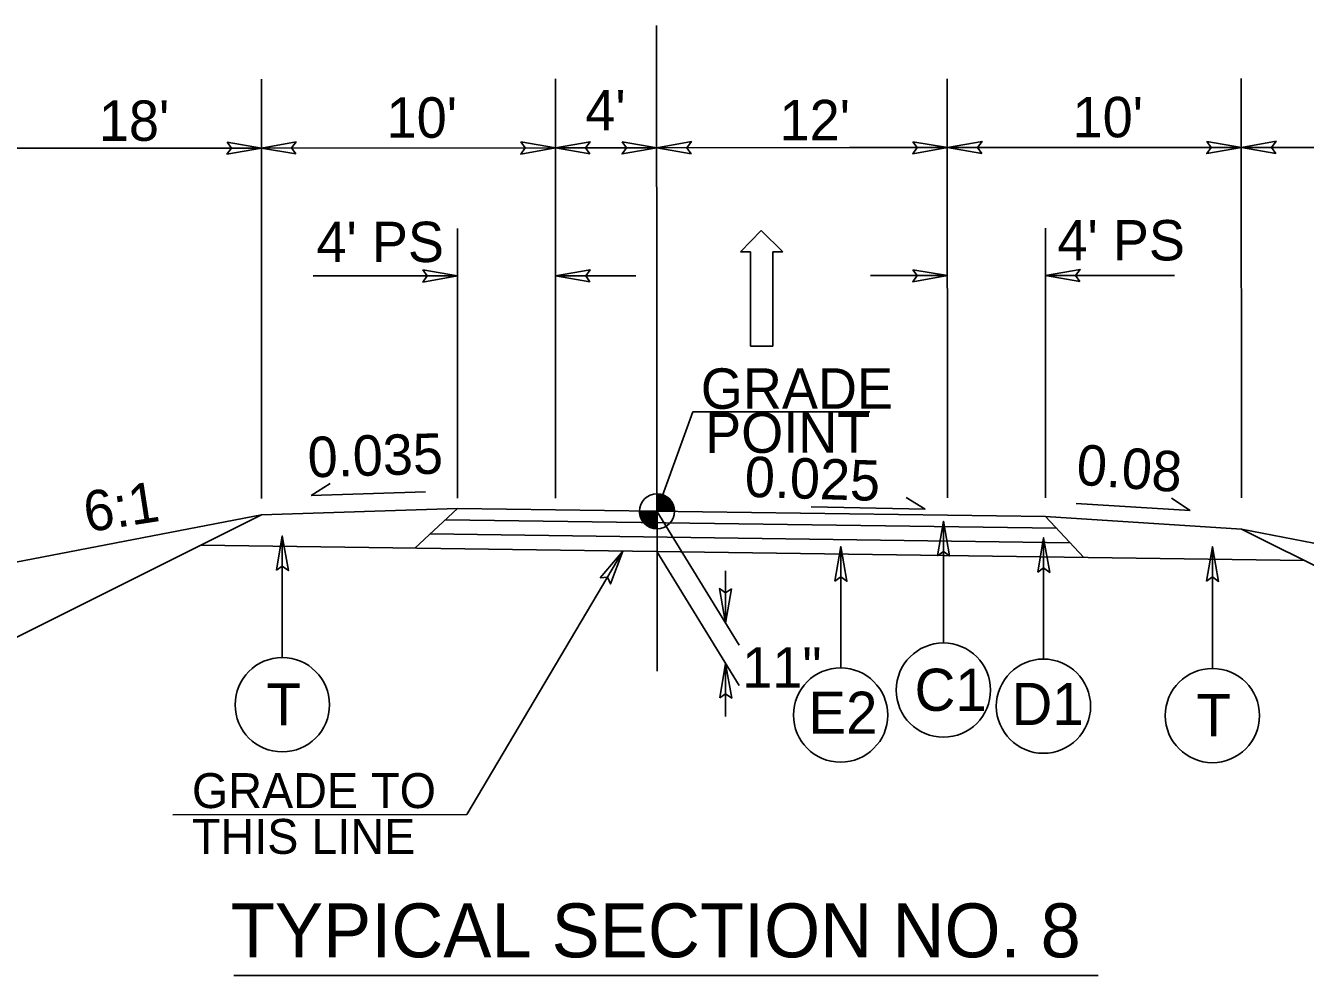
# Model space of a CAD drawing. Extents: x 2241081 to 2251104, y 658534 to 663427.
# Drawn here: x 2248414.7 to 2248675.9, y 660032.9 to 660226.8 of the extents above; entities that cross this region are included whole.
import ezdxf

# ---------------------------------------------------------------- set-up
doc = ezdxf.new("R2010")
doc.units = 0
for name, color, linetype in [('Old_Level_1', 7, 'Continuous'), ('Old_Level_11', 7, 'Continuous'), ('Old_Level_2', 7, 'Continuous'), ('Old_Level_3', 7, 'Continuous'), ('Prop Dimension Text', 7, 'Continuous'), ('Prop Lane Arrow CELL', 7, 'Continuous'), ('Typical Arrow Superelevation CELL', 7, 'Continuous'), ('Typical Berm Information CELL', 7, 'Continuous'), ('Typical Grade Point Symbol CELL', 7, 'Continuous'), ('Typical Hinge Slope Interstate CELL', 7, 'Continuous'), ('Typical ID Circle CELL', 7, 'Continuous'), ('Typical Terminator CELL', 7, 'Continuous'), ('Typical Text Centerline CELL', 7, 'Continuous'), ('Typical Text Grade Point CELL', 7, 'Continuous'), ('Typical Text ID Circle CELL', 7, 'Continuous'), ('Typical Text Label CELL', 7, 'Continuous')]:
    doc.layers.add(name, color=color, linetype=linetype)

msp = doc.modelspace()

# ---------------------------------------------------------------- linework, layer by layer
at = {"layer": 'Old_Level_1'}
for p, q in [((2248462.87, 660126.89), (2248354.04, 660105.94)), ((2248662.88, 660123.95), (2248771.71, 660103))]:
    msp.add_line(p, q, dxfattribs=at)
at = {"layer": 'Old_Level_11'}
msp.add_line((2248504.76, 660065.7), (2248536.62, 660119.49), dxfattribs=at)
at = {"layer": 'Old_Level_2'}
for p, q in [((2248502.87, 660128.19), (2248462.87, 660126.89)), ((2248502.87, 660128.19), (2248494.17, 660120.08)), ((2248582.88, 660127.08), (2248502.87, 660128.19)), ((2248622.88, 660126.52), (2248582.88, 660127.08)), ((2248625.07, 660124.18), (2248500.42, 660125.9)), ((2248622.88, 660126.52), (2248662.88, 660123.95)), ((2248622.88, 660126.52), (2248630.65, 660118.19)), ((2248627.87, 660121.17), (2248497.28, 660122.98)), ((2248675.64, 660117.57), (2248450.47, 660120.69))]:
    msp.add_line(p, q, dxfattribs=at)
at = {"layer": 'Prop Dimension Text'}
for p, q in [((2248462.87, 660130.26), (2248462.82, 660215.85)), ((2248522.87, 660130.3), (2248522.82, 660215.89)), ((2248602.87, 660130.35), (2248602.82, 660215.94)), ((2248662.87, 660130.38), (2248662.82, 660215.97)), ((2248462.87, 660201.78), (2248404.86, 660201.78)), ((2248522.83, 660201.82), (2248462.83, 660201.78)), ((2248543.51, 660201.83), (2248522.83, 660201.82)), ((2248582.83, 660201.86), (2248543.51, 660201.83)), ((2248602.83, 660201.87), (2248582.83, 660201.86)), ((2248662.83, 660201.9), (2248602.83, 660201.87)), ((2248662.83, 660201.9), (2248720.84, 660201.9)), ((2248502.87, 660130.29), (2248502.84, 660185.37)), ((2248622.87, 660130.36), (2248622.84, 660185.44)), ((2248473.39, 660175.66), (2248502.84, 660175.68)), ((2248522.84, 660175.69), (2248539.22, 660175.7)), ((2248587.11, 660175.73), (2248602.84, 660175.74)), ((2248622.84, 660175.75), (2248649.18, 660175.77)), ((2248543.56, 660127.62), (2248560.33, 660100.25)), ((2248543.56, 660119.4), (2248560.34, 660092.03)), ((2248557.56, 660104.78), (2248557.55, 660115.47)), ((2248557.57, 660085.71), (2248557.57, 660096.54)), ((2248504.76, 660065.7), (2248444.76, 660065.67))]:
    msp.add_line(p, q, dxfattribs=at)
at = {"layer": 'Prop Lane Arrow CELL'}
for p, q in [((2248560.58, 660180.61), (2248564.85, 660184.96)), ((2248564.85, 660184.96), (2248569.26, 660180.62)), ((2248562.65, 660180.61), (2248560.58, 660180.61)), ((2248562.66, 660161.32), (2248562.65, 660180.61)), ((2248569.26, 660180.62), (2248567.19, 660180.62)), ((2248567.19, 660180.62), (2248567.21, 660161.32)), ((2248567.21, 660161.32), (2248562.66, 660161.32))]:
    msp.add_line(p, q, dxfattribs=at)
at = {"layer": 'Typical Arrow Superelevation CELL'}
for p, q in [((2248472.99, 660130.87), (2248476.89, 660133.27)), ((2248472.99, 660130.87), (2248496.29, 660131.57)), ((2248598.32, 660128.07), (2248594.41, 660130.43)), ((2248652.36, 660127.77), (2248648.55, 660130.3)), ((2248598.32, 660128.07), (2248575.02, 660128.53)), ((2248652.36, 660127.77), (2248629.1, 660129.23))]:
    msp.add_line(p, q, dxfattribs=at)
at = {"layer": 'Typical Grade Point Symbol CELL'}
for p, q in [((2248543.57, 660131.2), (2248543.56, 660127.62)), ((2248543.56, 660127.62), (2248543.57, 660131.2)), ((2248539.98, 660127.62), (2248543.56, 660127.62)), ((2248543.56, 660127.62), (2248543.56, 660124.04)), ((2248547.14, 660127.62), (2248543.56, 660127.62))]:
    msp.add_line(p, q, dxfattribs=at)
for points in [[(2248543.62, 660127.62), (2248543.62, 660131.2), (2248543.62, 660131.2)], [(2248543.69, 660127.62), (2248543.69, 660131.2)], [(2248543.76, 660127.62), (2248543.76, 660131.19)], [(2248543.83, 660127.62), (2248543.83, 660131.19)], [(2248543.9, 660127.62), (2248543.9, 660131.19)], [(2248543.97, 660127.62), (2248543.97, 660131.18)], [(2248544.04, 660127.62), (2248544.04, 660131.17)], [(2248544.12, 660127.62), (2248544.12, 660131.15)], [(2248544.19, 660127.62), (2248544.19, 660131.15)], [(2248544.26, 660127.62), (2248544.26, 660131.13)], [(2248544.33, 660127.62), (2248544.33, 660131.12)], [(2248544.4, 660127.62), (2248544.4, 660131.1)], [(2248544.47, 660127.62), (2248544.47, 660131.08)], [(2248544.55, 660127.62), (2248544.55, 660131.06)], [(2248544.62, 660127.62), (2248544.62, 660131.04)], [(2248544.69, 660127.62), (2248544.69, 660131.02)], [(2248544.76, 660127.62), (2248544.76, 660131)], [(2248544.83, 660127.62), (2248544.83, 660130.97)], [(2248544.9, 660127.62), (2248544.9, 660130.94)], [(2248544.98, 660127.62), (2248544.98, 660130.91)], [(2248545.05, 660127.62), (2248545.05, 660130.88)], [(2248545.12, 660127.62), (2248545.12, 660130.84)], [(2248545.19, 660127.62), (2248545.19, 660130.81)], [(2248545.26, 660127.62), (2248545.26, 660130.77)], [(2248545.33, 660127.62), (2248545.33, 660130.73)], [(2248545.41, 660127.62), (2248545.41, 660130.69)], [(2248545.48, 660127.62), (2248545.48, 660130.65)], [(2248545.55, 660127.62), (2248545.55, 660130.6)], [(2248545.62, 660127.62), (2248545.62, 660130.55)], [(2248545.69, 660127.62), (2248545.69, 660130.5)], [(2248545.76, 660127.62), (2248545.76, 660130.45)], [(2248545.84, 660127.62), (2248545.84, 660130.39)], [(2248545.91, 660127.62), (2248545.91, 660130.33)], [(2248545.98, 660127.62), (2248545.98, 660130.26)], [(2248546.05, 660127.62), (2248546.05, 660130.2)], [(2248546.12, 660127.62), (2248546.12, 660130.13)], [(2248546.19, 660127.62), (2248546.19, 660130.05)], [(2248546.27, 660127.62), (2248546.27, 660129.97)], [(2248546.34, 660127.62), (2248546.34, 660129.88)], [(2248546.41, 660127.62), (2248546.41, 660129.79)], [(2248546.48, 660127.62), (2248546.48, 660129.7)], [(2248546.55, 660127.62), (2248546.55, 660129.59)], [(2248546.62, 660127.62), (2248546.62, 660129.48)], [(2248540.02, 660127.11), (2248540.02, 660127.62)], [(2248540.09, 660126.75), (2248540.09, 660127.62)], [(2248540.16, 660126.5), (2248540.16, 660127.62)], [(2248540.23, 660126.3), (2248540.23, 660127.62)], [(2248540.31, 660126.13), (2248540.31, 660127.62)], [(2248540.38, 660125.98), (2248540.38, 660127.62)], [(2248540.45, 660125.86), (2248540.45, 660127.62)], [(2248540.52, 660125.74), (2248540.52, 660127.62)], [(2248540.59, 660125.62), (2248540.59, 660127.62)], [(2248540.66, 660125.52), (2248540.66, 660127.62)], [(2248540.73, 660125.43), (2248540.73, 660127.62)], [(2248540.81, 660125.34), (2248540.81, 660127.62)], [(2248540.88, 660125.25), (2248540.88, 660127.62)], [(2248540.95, 660125.17), (2248540.95, 660127.62)], [(2248541.02, 660125.1), (2248541.02, 660127.62)], [(2248541.09, 660125.03), (2248541.09, 660127.62)], [(2248541.16, 660124.96), (2248541.16, 660127.62)], [(2248541.24, 660124.9), (2248541.24, 660127.62)], [(2248541.31, 660124.84), (2248541.31, 660127.62)], [(2248541.38, 660124.78), (2248541.38, 660127.62)], [(2248541.45, 660124.73), (2248541.45, 660127.62)], [(2248541.52, 660124.68), (2248541.52, 660127.62)], [(2248541.59, 660124.63), (2248541.59, 660127.62)], [(2248541.67, 660124.58), (2248541.67, 660127.62)], [(2248541.74, 660124.54), (2248541.74, 660127.62)], [(2248541.81, 660124.5), (2248541.81, 660127.62)], [(2248541.88, 660124.46), (2248541.88, 660127.62)], [(2248541.95, 660124.42), (2248541.95, 660127.62)], [(2248542.02, 660124.39), (2248542.02, 660127.62)], [(2248542.1, 660124.36), (2248542.1, 660127.62)], [(2248542.17, 660124.33), (2248542.17, 660127.62)], [(2248542.24, 660124.3), (2248542.24, 660127.62)], [(2248542.31, 660124.26), (2248542.31, 660127.62)], [(2248542.38, 660124.24), (2248542.38, 660127.62)], [(2248542.45, 660124.22), (2248542.45, 660127.62)], [(2248542.53, 660124.19), (2248542.53, 660127.62)], [(2248542.6, 660124.18), (2248542.6, 660127.62)], [(2248542.67, 660124.15), (2248542.67, 660127.62)], [(2248542.74, 660124.14), (2248542.74, 660127.62)], [(2248542.81, 660124.12), (2248542.81, 660127.62)], [(2248542.88, 660124.1), (2248542.88, 660127.62)], [(2248542.95, 660124.09), (2248542.95, 660127.62)], [(2248543.03, 660124.08), (2248543.03, 660127.62)], [(2248543.1, 660124.07), (2248543.1, 660127.62)], [(2248543.17, 660124.06), (2248543.17, 660127.62)], [(2248543.24, 660124.06), (2248543.24, 660127.62)], [(2248543.31, 660124.05), (2248543.31, 660127.62)], [(2248543.38, 660124.05), (2248543.38, 660127.62)], [(2248543.46, 660124.04), (2248543.46, 660127.62)], [(2248543.53, 660124.04), (2248543.53, 660124.04), (2248543.53, 660127.62)], [(2248546.69, 660127.62), (2248546.69, 660129.36)], [(2248546.77, 660127.62), (2248546.77, 660129.22)], [(2248546.84, 660127.62), (2248546.84, 660129.07)], [(2248546.91, 660127.62), (2248546.91, 660128.9)], [(2248546.98, 660127.62), (2248546.98, 660128.69)], [(2248547.05, 660127.62), (2248547.05, 660128.43)], [(2248547.12, 660127.62), (2248547.12, 660128.01)]]:
    msp.add_lwpolyline(points, dxfattribs=at)
msp.add_circle((2248543.56, 660127.62), 3.58, dxfattribs=at)
for start, end in [(359.9905, 89.9905), (179.9905, 269.9905)]:
    msp.add_arc((2248543.56, 660127.62), 3.58, start, end, dxfattribs=at)
at = {"layer": 'Typical Hinge Slope Interstate CELL'}
for p, q in [((2248462.87, 660126.89), (2248354, 660072.45)), ((2248662.88, 660123.95), (2248771.75, 660069.51))]:
    msp.add_line(p, q, dxfattribs=at)
at = {"layer": 'Typical ID Circle CELL'}
for p, q in [((2248602.01, 660100.72), (2248602.01, 660125.58)), ((2248467.1, 660097.74), (2248467.1, 660122.59)), ((2248622.48, 660097.44), (2248622.48, 660122.21)), ((2248581.08, 660095.64), (2248581.08, 660120.41)), ((2248656.92, 660095.52), (2248656.92, 660120.38))]:
    msp.add_line(p, q, dxfattribs=at)
for centre in [(2248602.01, 660091.11), (2248467.1, 660088.12), (2248581.04, 660086.02), (2248622.44, 660087.82), (2248656.92, 660085.91)]:
    msp.add_circle(centre, 9.62, dxfattribs=at)
at = {"layer": 'Typical Terminator CELL'}
for points in [[(2248455.84, 660202.99), (2248462.87, 660201.78), (2248455.8, 660200.53), (2248456.7, 660201.78)], [(2248469.86, 660200.58), (2248462.83, 660201.78), (2248469.9, 660203.04), (2248469, 660201.79)], [(2248515.8, 660203.03), (2248522.83, 660201.82), (2248515.76, 660200.56), (2248516.66, 660201.82)], [(2248529.86, 660200.61), (2248522.83, 660201.82), (2248529.9, 660203.07), (2248529, 660201.82)], [(2248536.48, 660203.04), (2248543.51, 660201.83), (2248536.45, 660200.58), (2248537.34, 660201.83)], [(2248550.55, 660200.63), (2248543.51, 660201.83), (2248550.58, 660203.09), (2248549.69, 660201.84)], [(2248595.8, 660203.07), (2248602.83, 660201.87), (2248595.76, 660200.61), (2248596.66, 660201.86)], [(2248609.86, 660200.66), (2248602.83, 660201.87), (2248609.9, 660203.12), (2248609, 660201.87)], [(2248655.8, 660203.11), (2248662.83, 660201.9), (2248655.76, 660200.65), (2248656.66, 660201.9)], [(2248669.86, 660200.69), (2248662.83, 660201.9), (2248669.9, 660203.15), (2248669, 660201.9)], [(2248495.81, 660176.88), (2248502.84, 660175.68), (2248495.78, 660174.42), (2248496.67, 660175.67)], [(2248529.87, 660174.48), (2248522.84, 660175.69), (2248529.91, 660176.94), (2248529.01, 660175.69)], [(2248595.81, 660176.94), (2248602.84, 660175.74), (2248595.78, 660174.48), (2248596.67, 660175.73)], [(2248629.87, 660174.54), (2248622.84, 660175.75), (2248629.91, 660177), (2248629.01, 660175.75)], [(2248600.8, 660118.55), (2248602.01, 660125.58), (2248603.26, 660118.51), (2248602.01, 660119.4)], [(2248465.88, 660115.56), (2248467.1, 660122.59), (2248468.35, 660115.52), (2248467.1, 660116.42)], [(2248621.27, 660115.18), (2248622.48, 660122.21), (2248623.73, 660115.14), (2248622.48, 660116.04)], [(2248531.99, 660114.06), (2248536.62, 660119.49), (2248534.09, 660112.77), (2248533.47, 660114.18)], [(2248579.87, 660113.38), (2248581.08, 660120.41), (2248582.33, 660113.34), (2248581.08, 660114.24)], [(2248655.71, 660113.35), (2248656.92, 660120.38), (2248658.17, 660113.31), (2248656.92, 660114.2)], [(2248558.76, 660111.81), (2248557.56, 660104.78), (2248556.3, 660111.85), (2248557.55, 660110.95)], [(2248556.36, 660089.51), (2248557.57, 660096.54), (2248558.82, 660089.48), (2248557.57, 660090.37)]]:
    msp.add_lwpolyline(points, close=True, dxfattribs=at)
at = {"layer": 'Typical Text Centerline CELL'}
msp.add_line((2248543.58, 660094.95), (2248543.5, 660226.78), dxfattribs=at)
at = {"layer": 'Typical Text Grade Point CELL'}
for p, q in [((2248543.56, 660127.62), (2248550.9, 660147.92)), ((2248550.9, 660147.92), (2248587.02, 660147.94))]:
    msp.add_line(p, q, dxfattribs=at)
at = {"layer": 'Typical Text Label CELL'}
msp.add_line((2248457.21, 660032.85), (2248633.61, 660032.85), dxfattribs=at)

# ---------------------------------------------------------------- texts
at = {"layer": 'Old_Level_3'}
for s, p in [('GRADE TO', (2248448.66, 660067.02)), ('THIS LINE', (2248448.66, 660057.67))]:
    msp.add_text(s, height=7.131, rotation=359.9999, dxfattribs=at).set_placement(p)
at = {"layer": 'Prop Dimension Text'}
for s, rotation, p in [("4'", 0.0349, (2248528.94, 660205.37)), ("18'", 359.9999, (2248429.66, 660203.25)), ("10'", 0.0349, (2248488.39, 660203.88)), ("12'", 0.0349, (2248568.59, 660203.36)), ("10'", 0.0349, (2248628.39, 660203.97)), ("4' PS", 0.0349, (2248474.07, 660178.48)), ("4' PS", 0.0349, (2248625.29, 660178.82)), ('6:1', 8.8656, (2248427.24, 660123.31)), ('11"', 0.0349, (2248560.98, 660091.61))]:
    msp.add_text(s, height=8.25, rotation=rotation, dxfattribs=at).set_placement(p)
at = {"layer": 'Typical Berm Information CELL'}
for s, rotation, p in [('0.035', 1.7135, (2248472.39, 660134.52)), ('0.08', 355.7379, (2248628.98, 660133.09)), ('0.025', 358.1916, (2248561.38, 660130.59))]:
    msp.add_text(s, height=8.25, rotation=rotation, dxfattribs=at).set_placement(p)
at = {"layer": 'Typical Text Grade Point CELL'}
for s, p in [('GRADE', (2248552.51, 660148.54)), ('POINT', (2248553.39, 660139.54))]:
    msp.add_text(s, height=8.25, rotation=0.0349, dxfattribs=at).set_placement(p)
at = {"layer": 'Typical Text ID Circle CELL'}
for s, height, p in [('C1', 8.608, (2248596.14, 660086.87)), ('T', 8.61, (2248463.85, 660083.89)), ('E2', 8.608, (2248574.47, 660082.18)), ('D1', 8.608, (2248615.93, 660083.98)), ('T', 8.61, (2248653.67, 660081.67))]:
    msp.add_text(s, height=height, rotation=359.9999, dxfattribs=at).set_placement(p)
at = {"layer": 'Typical Text Label CELL'}
msp.add_text('TYPICAL SECTION NO. 8', height=11.0106, dxfattribs=at).set_placement((2248456.6, 660036.54))

doc.saveas('drawing.dxf')
